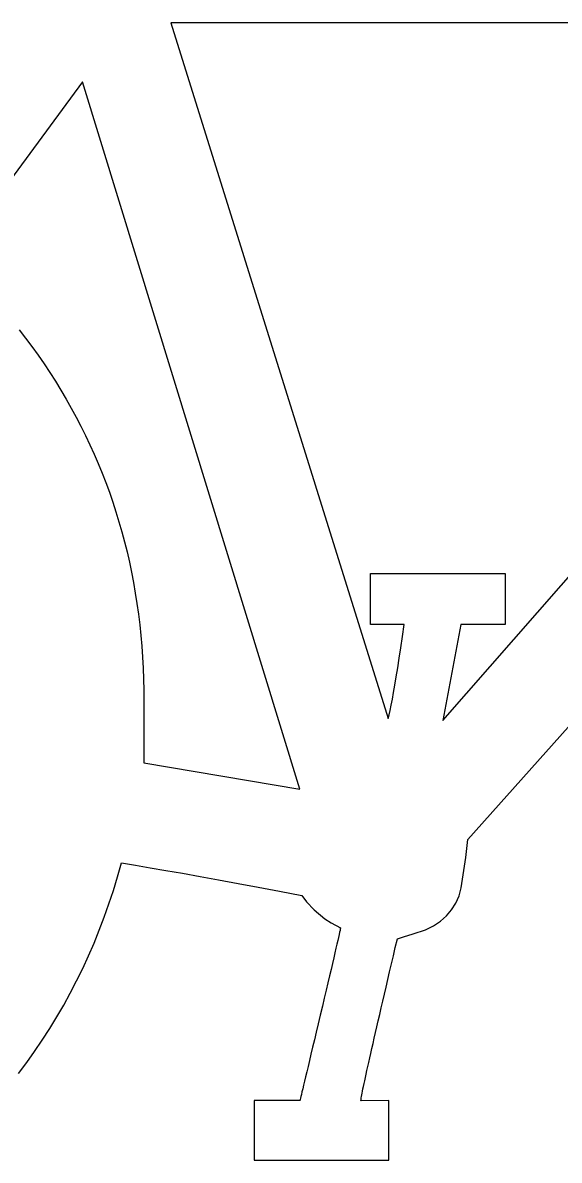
# Model space of a CAD drawing. Extents: x 99958 to 100136, y 99935 to 100013.
# Drawn here: x 100080.7737 to 100080.8038, y 99972.6257 to 99972.6895 of the extents above; entities that cross this region are included whole.
import ezdxf

# ---------------------------------------------------------------- set-up
doc = ezdxf.new("R2010")
doc.units = 0
doc.layers.add('TR_SN_ConstructionSigns', color=7, linetype='Continuous')

msp = doc.modelspace()

# ---------------------------------------------------------------- linework, layer by layer
at = {"layer": 'TR_SN_ConstructionSigns'}
for p, q in [((100080.828508, 99972.689484), (100080.78199, 99972.689484)), ((100080.78199, 99972.689484), (100080.794202, 99972.650437)), ((100080.797272, 99972.650335), (100080.829301, 99972.686955)), ((100080.777039, 99972.686176), (100080.769761, 99972.6763)), ((100080.789241, 99972.646488), (100080.777039, 99972.686176)), ((100080.798674, 99972.643652), (100080.831582, 99972.680595)), ((100080.773474, 99972.672254), (100080.773838, 99972.671783)), ((100080.773838, 99972.671783), (100080.774192, 99972.671309)), ((100080.774192, 99972.671309), (100080.774537, 99972.670829)), ((100080.774537, 99972.670829), (100080.774872, 99972.670346)), ((100080.774872, 99972.670346), (100080.775197, 99972.669859)), ((100080.775197, 99972.669859), (100080.775512, 99972.669367)), ((100080.775512, 99972.669367), (100080.775818, 99972.668871)), ((100080.775818, 99972.668871), (100080.776114, 99972.668371)), ((100080.776114, 99972.668371), (100080.7764, 99972.667866)), ((100080.7764, 99972.667866), (100080.776677, 99972.667358)), ((100080.776677, 99972.667358), (100080.776944, 99972.666845)), ((100080.776944, 99972.666845), (100080.777201, 99972.666328)), ((100080.777201, 99972.666328), (100080.777449, 99972.665807)), ((100080.777449, 99972.665807), (100080.777686, 99972.665281)), ((100080.777686, 99972.665281), (100080.777914, 99972.664752)), ((100080.777914, 99972.664752), (100080.778133, 99972.664218)), ((100080.778133, 99972.664218), (100080.778342, 99972.66368)), ((100080.778342, 99972.66368), (100080.778541, 99972.663137)), ((100080.778541, 99972.663137), (100080.77873, 99972.662591)), ((100080.77873, 99972.662591), (100080.778909, 99972.66204)), ((100080.778909, 99972.66204), (100080.779079, 99972.661485)), ((100080.779079, 99972.661485), (100080.779239, 99972.660926)), ((100080.779239, 99972.660926), (100080.77939, 99972.660363)), ((100080.77939, 99972.660363), (100080.779531, 99972.659795)), ((100080.779531, 99972.659795), (100080.779662, 99972.659223)), ((100080.779662, 99972.659223), (100080.779783, 99972.658647)), ((100080.779783, 99972.658647), (100080.779895, 99972.658067)), ((100080.793196, 99972.655717), (100080.793196, 99972.658573)), ((100080.793196, 99972.658573), (100080.800756, 99972.658573)), ((100080.800756, 99972.658573), (100080.800756, 99972.655717)), ((100080.779895, 99972.658067), (100080.779997, 99972.657482)), ((100080.779997, 99972.657482), (100080.780089, 99972.656894)), ((100080.780089, 99972.656894), (100080.780171, 99972.656301)), ((100080.780171, 99972.656301), (100080.780244, 99972.655704)), ((100080.780244, 99972.655704), (100080.780307, 99972.655102)), ((100080.795091, 99972.655717), (100080.793196, 99972.655717)), ((100080.794994, 99972.655044), (100080.795091, 99972.655717)), ((100080.798268, 99972.655717), (100080.797272, 99972.650335)), ((100080.800756, 99972.655717), (100080.798268, 99972.655717)), ((100080.780307, 99972.655102), (100080.780361, 99972.654497)), ((100080.794901, 99972.654414), (100080.794994, 99972.655044)), ((100080.780361, 99972.654497), (100080.780404, 99972.653887)), ((100080.794813, 99972.653826), (100080.794901, 99972.654414)), ((100080.780404, 99972.653887), (100080.780438, 99972.653273)), ((100080.794728, 99972.65328), (100080.794813, 99972.653826)), ((100080.780438, 99972.653273), (100080.780462, 99972.652655)), ((100080.794572, 99972.652315), (100080.794648, 99972.652777)), ((100080.794648, 99972.652777), (100080.794728, 99972.65328)), ((100080.780462, 99972.652655), (100080.780477, 99972.652033)), ((100080.7945, 99972.651897), (100080.794572, 99972.652315)), ((100080.780477, 99972.652033), (100080.780482, 99972.651406)), ((100080.794368, 99972.651186), (100080.794432, 99972.65152)), ((100080.794432, 99972.65152), (100080.7945, 99972.651897)), ((100080.780482, 99972.651406), (100080.78048, 99972.649787)), ((100080.794253, 99972.650644), (100080.794309, 99972.650894)), ((100080.794309, 99972.650894), (100080.794368, 99972.651186)), ((100080.794202, 99972.650437), (100080.794253, 99972.650644)), ((100080.78048, 99972.649787), (100080.780474, 99972.647966)), ((100080.780474, 99972.647966), (100080.789241, 99972.646488)), ((100080.79855, 99972.64264), (100080.798674, 99972.643652)), ((100080.798377, 99972.641426), (100080.79855, 99972.64264)), ((100080.779005, 99972.641564), (100080.779225, 99972.64234)), ((100080.779225, 99972.64234), (100080.780004, 99972.642213)), ((100080.780004, 99972.642213), (100080.780835, 99972.642073)), ((100080.780835, 99972.642073), (100080.781718, 99972.641922)), ((100080.781718, 99972.641922), (100080.782652, 99972.641758)), ((100080.77877, 99972.640799), (100080.779005, 99972.641564)), ((100080.782652, 99972.641758), (100080.783638, 99972.641582)), ((100080.783638, 99972.641582), (100080.784675, 99972.641393)), ((100080.784675, 99972.641393), (100080.785764, 99972.641193)), ((100080.798301, 99972.640939), (100080.798377, 99972.641426)), ((100080.778519, 99972.640043), (100080.77877, 99972.640799)), ((100080.785764, 99972.641193), (100080.786904, 99972.640981)), ((100080.786904, 99972.640981), (100080.788096, 99972.640756)), ((100080.788096, 99972.640756), (100080.789339, 99972.640519)), ((100080.798172, 99972.64049), (100080.798301, 99972.640939)), ((100080.778254, 99972.639298), (100080.778519, 99972.640043)), ((100080.789339, 99972.640519), (100080.789615, 99972.640148)), ((100080.789615, 99972.640148), (100080.790045, 99972.639709)), ((100080.797757, 99972.639705), (100080.797991, 99972.640078)), ((100080.797991, 99972.640078), (100080.798172, 99972.64049)), ((100080.777974, 99972.638562), (100080.778254, 99972.639298)), ((100080.790045, 99972.639709), (100080.790629, 99972.639203)), ((100080.797132, 99972.639072), (100080.797471, 99972.63937)), ((100080.797471, 99972.63937), (100080.797757, 99972.639705)), ((100080.790629, 99972.639203), (100080.791, 99972.638975)), ((100080.791, 99972.638975), (100080.791521, 99972.638697)), ((100080.791518, 99972.638673), (100080.791508, 99972.638624)), ((100080.791521, 99972.638697), (100080.791518, 99972.638673)), ((100080.796296, 99972.638591), (100080.79674, 99972.638813)), ((100080.79674, 99972.638813), (100080.797132, 99972.639072)), ((100080.777679, 99972.637837), (100080.777974, 99972.638562)), ((100080.791407, 99972.638165), (100080.791366, 99972.637986)), ((100080.791442, 99972.638319), (100080.791407, 99972.638165)), ((100080.79147, 99972.638447), (100080.791442, 99972.638319)), ((100080.791492, 99972.638548), (100080.79147, 99972.638447)), ((100080.791508, 99972.638624), (100080.791492, 99972.638548)), ((100080.794595, 99972.637601), (100080.794709, 99972.638086)), ((100080.794709, 99972.638086), (100080.795062, 99972.638187)), ((100080.795062, 99972.638187), (100080.795591, 99972.638355)), ((100080.795591, 99972.638355), (100080.796296, 99972.638591)), ((100080.777368, 99972.637121), (100080.777679, 99972.637837)), ((100080.791265, 99972.637549), (100080.791205, 99972.637291)), ((100080.791319, 99972.63778), (100080.791265, 99972.637549)), ((100080.791366, 99972.637986), (100080.791319, 99972.63778)), ((100080.794485, 99972.63713), (100080.794595, 99972.637601)), ((100080.777043, 99972.636416), (100080.777368, 99972.637121)), ((100080.791139, 99972.637008), (100080.791066, 99972.636699)), ((100080.791205, 99972.637291), (100080.791139, 99972.637008)), ((100080.794377, 99972.636672), (100080.794485, 99972.63713)), ((100080.776702, 99972.635721), (100080.777043, 99972.636416)), ((100080.790987, 99972.636363), (100080.790902, 99972.636002)), ((100080.791066, 99972.636699), (100080.790987, 99972.636363)), ((100080.794172, 99972.635796), (100080.794273, 99972.636227)), ((100080.794273, 99972.636227), (100080.794377, 99972.636672)), ((100080.776347, 99972.635036), (100080.776702, 99972.635721)), ((100080.79081, 99972.635614), (100080.790712, 99972.635201)), ((100080.790902, 99972.636002), (100080.79081, 99972.635614)), ((100080.794075, 99972.635378), (100080.794172, 99972.635796)), ((100080.775976, 99972.634361), (100080.776347, 99972.635036)), ((100080.790712, 99972.635201), (100080.790608, 99972.634761)), ((100080.79389, 99972.634581), (100080.793981, 99972.634973)), ((100080.793981, 99972.634973), (100080.794075, 99972.635378)), ((100080.775591, 99972.633696), (100080.775976, 99972.634361)), ((100080.790498, 99972.634296), (100080.790381, 99972.633805)), ((100080.790608, 99972.634761), (100080.790498, 99972.634296)), ((100080.793717, 99972.633838), (100080.793802, 99972.634203)), ((100080.793802, 99972.634203), (100080.79389, 99972.634581)), ((100080.77519, 99972.633041), (100080.775591, 99972.633696)), ((100080.790381, 99972.633805), (100080.790264, 99972.633314)), ((100080.793636, 99972.633486), (100080.793717, 99972.633838)), ((100080.774774, 99972.632396), (100080.77519, 99972.633041)), ((100080.790264, 99972.633314), (100080.790153, 99972.632849)), ((100080.793483, 99972.632822), (100080.793558, 99972.633148)), ((100080.793558, 99972.633148), (100080.793636, 99972.633486)), ((100080.774343, 99972.631761), (100080.774774, 99972.632396)), ((100080.790049, 99972.632411), (100080.789951, 99972.632)), ((100080.790153, 99972.632849), (100080.790049, 99972.632411)), ((100080.793344, 99972.632212), (100080.793412, 99972.63251)), ((100080.793412, 99972.63251), (100080.793483, 99972.632822)), ((100080.773898, 99972.631136), (100080.774343, 99972.631761)), ((100080.789951, 99972.632), (100080.78986, 99972.631615)), ((100080.793159, 99972.631395), (100080.793217, 99972.631654)), ((100080.793217, 99972.631654), (100080.793279, 99972.631926)), ((100080.793279, 99972.631926), (100080.793344, 99972.632212)), ((100080.773437, 99972.630521), (100080.773898, 99972.631136)), ((100080.789774, 99972.631257), (100080.789695, 99972.630925)), ((100080.78986, 99972.631615), (100080.789774, 99972.631257)), ((100080.793052, 99972.630918), (100080.793104, 99972.63115)), ((100080.793104, 99972.63115), (100080.793159, 99972.631395)), ((100080.789623, 99972.630619), (100080.789556, 99972.630341)), ((100080.789695, 99972.630925), (100080.789623, 99972.630619)), ((100080.792916, 99972.6303), (100080.792958, 99972.630493)), ((100080.792958, 99972.630493), (100080.793003, 99972.630699)), ((100080.793003, 99972.630699), (100080.793052, 99972.630918)), ((100080.789443, 99972.629863), (100080.789395, 99972.629664)), ((100080.789496, 99972.630089), (100080.789443, 99972.629863)), ((100080.789556, 99972.630341), (100080.789496, 99972.630089)), ((100080.792781, 99972.629663), (100080.792809, 99972.629803)), ((100080.792809, 99972.629803), (100080.792842, 99972.629955)), ((100080.792842, 99972.629955), (100080.792877, 99972.630121)), ((100080.792877, 99972.630121), (100080.792916, 99972.6303)), ((100080.789269, 99972.629133), (100080.789253, 99972.629067)), ((100080.789291, 99972.629226), (100080.789269, 99972.629133)), ((100080.789319, 99972.629345), (100080.789291, 99972.629226)), ((100080.789354, 99972.629491), (100080.789319, 99972.629345)), ((100080.789395, 99972.629664), (100080.789354, 99972.629491)), ((100080.792669, 99972.629059), (100080.792675, 99972.629106)), ((100080.792675, 99972.629106), (100080.792685, 99972.629165)), ((100080.792685, 99972.629165), (100080.792697, 99972.629238)), ((100080.792697, 99972.629238), (100080.792713, 99972.629325)), ((100080.792713, 99972.629325), (100080.792732, 99972.629424)), ((100080.792732, 99972.629424), (100080.792755, 99972.629537)), ((100080.792755, 99972.629537), (100080.792781, 99972.629663)), ((100080.789241, 99972.629014), (100080.786667, 99972.629014)), ((100080.786667, 99972.629014), (100080.786667, 99972.625657)), ((100080.789244, 99972.629027), (100080.789241, 99972.629014)), ((100080.789253, 99972.629067), (100080.789244, 99972.629027)), ((100080.792666, 99972.629026), (100080.792669, 99972.629059)), ((100080.792667, 99972.629006), (100080.792666, 99972.629026)), ((100080.792671, 99972.628999), (100080.792667, 99972.629006)), ((100080.794227, 99972.629014), (100080.792671, 99972.628999)), ((100080.794227, 99972.625657), (100080.794227, 99972.629014)), ((100080.786667, 99972.625657), (100080.794227, 99972.625657))]:
    msp.add_line(p, q, dxfattribs=at)

doc.saveas('drawing.dxf')
